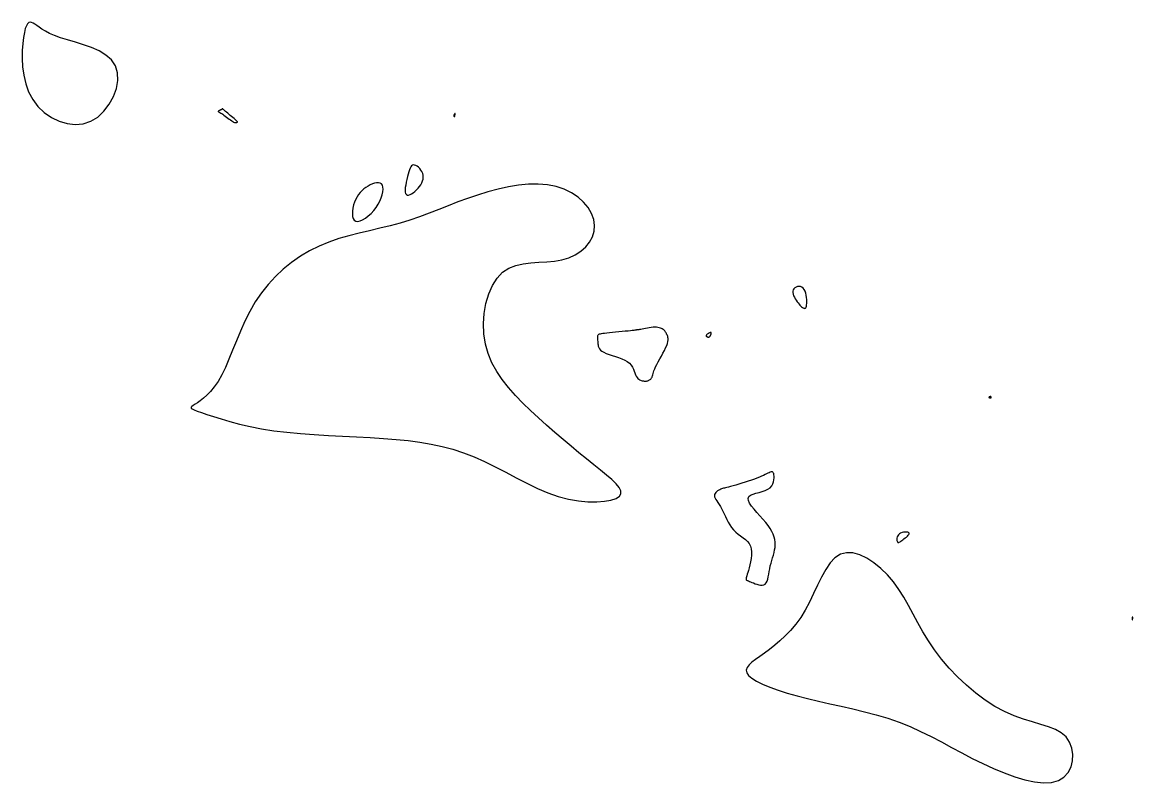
# Model space of a CAD drawing. Extents: x 3040093 to 3056816, y 408076 to 509144.
# Drawn here: x 3043479 to 3043577.1, y 429901.7 to 429968.9 of the extents above; entities that cross this region are included whole.
import ezdxf

# ---------------------------------------------------------------- set-up
doc = ezdxf.new("R2010")
doc.units = 0
doc.layers.add('V-CHAN-CONT-EL17', color=7, linetype='Continuous')

msp = doc.modelspace()

# ---------------------------------------------------------------- linework, layer by layer
at = {"layer": 'V-CHAN-CONT-EL17'}
for points in [[(3043480.402, 429961.479), (3043480.958, 429960.95), (3043481.585, 429960.514), (3043482.263, 429960.184), (3043482.97, 429959.972), (3043483.686, 429959.89), (3043484.391, 429959.952), (3043485.063, 429960.169), (3043485.683, 429960.546), (3043486.235, 429961.058), (3043486.704, 429961.67), (3043487.073, 429962.35), (3043487.327, 429963.063), (3043487.452, 429963.776), (3043487.431, 429964.456), (3043487.249, 429965.069), (3043486.9, 429965.59), (3043486.408, 429966.023), (3043485.809, 429966.382), (3043485.137, 429966.682), (3043484.426, 429966.934), (3043483.71, 429967.153), (3043483.024, 429967.351), (3043482.402, 429967.543), (3043481.87, 429967.738), (3043481.426, 429967.935), (3043481.057, 429968.127), (3043480.755, 429968.31), (3043480.506, 429968.48), (3043480.301, 429968.629), (3043480.128, 429968.754), (3043479.977, 429968.849), (3043479.837, 429968.908), (3043479.708, 429968.923), (3043479.589, 429968.885), (3043479.479, 429968.785), (3043479.378, 429968.614), (3043479.287, 429968.362), (3043479.204, 429968.021), (3043479.129, 429967.581), (3043479.065, 429967.04), (3043479.022, 429966.413), (3043479.013, 429965.722), (3043479.052, 429964.99), (3043479.15, 429964.239), (3043479.322, 429963.491), (3043479.58, 429962.767), (3043479.938, 429962.089)], [(3043496.327, 429961.025), (3043496.345, 429961.009), (3043496.376, 429960.99), (3043496.421, 429960.967), (3043496.478, 429960.937), (3043496.548, 429960.899), (3043496.63, 429960.851), (3043496.723, 429960.791), (3043496.828, 429960.719), (3043496.941, 429960.636), (3043497.058, 429960.547), (3043497.177, 429960.456), (3043497.295, 429960.367), (3043497.408, 429960.284), (3043497.512, 429960.21), (3043497.605, 429960.149), (3043497.684, 429960.105), (3043497.75, 429960.076), (3043497.805, 429960.059), (3043497.849, 429960.052), (3043497.885, 429960.052), (3043497.915, 429960.058), (3043497.938, 429960.065), (3043497.959, 429960.073), (3043497.976, 429960.078), (3043497.992, 429960.082), (3043498.005, 429960.084), (3043498.017, 429960.085), (3043498.026, 429960.086), (3043498.033, 429960.087), (3043498.037, 429960.089), (3043498.039, 429960.092), (3043498.039, 429960.098), (3043498.035, 429960.107), (3043498.024, 429960.122), (3043498.005, 429960.143), (3043497.976, 429960.172), (3043497.934, 429960.212), (3043497.878, 429960.262), (3043497.807, 429960.326), (3043497.718, 429960.403), (3043497.615, 429960.491), (3043497.503, 429960.587), (3043497.387, 429960.686), (3043497.27, 429960.785), (3043497.158, 429960.88), (3043497.055, 429960.968), (3043496.965, 429961.045), (3043496.892, 429961.108), (3043496.834, 429961.158), (3043496.791, 429961.197), (3043496.758, 429961.225), (3043496.735, 429961.244), (3043496.719, 429961.256), (3043496.707, 429961.262), (3043496.699, 429961.264), (3043496.691, 429961.262), (3043496.682, 429961.257), (3043496.673, 429961.251), (3043496.661, 429961.241), (3043496.646, 429961.23), (3043496.627, 429961.217), (3043496.604, 429961.202), (3043496.574, 429961.186), (3043496.539, 429961.169), (3043496.499, 429961.151), (3043496.458, 429961.132), (3043496.419, 429961.113), (3043496.383, 429961.094), (3043496.353, 429961.076), (3043496.332, 429961.058), (3043496.323, 429961.041)], [(3043517.203, 429960.589), (3043517.208, 429960.592), (3043517.212, 429960.596), (3043517.216, 429960.601), (3043517.218, 429960.608), (3043517.22, 429960.615), (3043517.222, 429960.623), (3043517.222, 429960.632), (3043517.223, 429960.641), (3043517.224, 429960.65), (3043517.224, 429960.661), (3043517.224, 429960.672), (3043517.225, 429960.684), (3043517.226, 429960.697), (3043517.228, 429960.712), (3043517.23, 429960.728), (3043517.233, 429960.747), (3043517.236, 429960.766), (3043517.239, 429960.785), (3043517.242, 429960.803), (3043517.243, 429960.819), (3043517.244, 429960.832), (3043517.242, 429960.842), (3043517.238, 429960.846), (3043517.232, 429960.846), (3043517.224, 429960.84), (3043517.214, 429960.831), (3043517.203, 429960.819), (3043517.192, 429960.806), (3043517.18, 429960.791), (3043517.169, 429960.776), (3043517.16, 429960.763), (3043517.151, 429960.751), (3043517.145, 429960.741), (3043517.139, 429960.732), (3043517.135, 429960.724), (3043517.131, 429960.717), (3043517.128, 429960.711), (3043517.126, 429960.704), (3043517.124, 429960.697), (3043517.122, 429960.689), (3043517.121, 429960.681), (3043517.12, 429960.672), (3043517.12, 429960.664), (3043517.12, 429960.655), (3043517.122, 429960.646), (3043517.125, 429960.637), (3043517.13, 429960.628), (3043517.136, 429960.62), (3043517.144, 429960.612), (3043517.152, 429960.605), (3043517.162, 429960.599), (3043517.171, 429960.594), (3043517.18, 429960.59), (3043517.189, 429960.588), (3043517.196, 429960.588)], [(3043513.972, 429954.253), (3043514.095, 429954.406), (3043514.204, 429954.565), (3043514.295, 429954.729), (3043514.365, 429954.897), (3043514.412, 429955.066), (3043514.432, 429955.234), (3043514.422, 429955.401), (3043514.381, 429955.564), (3043514.312, 429955.72), (3043514.222, 429955.865), (3043514.117, 429955.996), (3043514.003, 429956.108), (3043513.884, 429956.2), (3043513.768, 429956.266), (3043513.66, 429956.304), (3043513.564, 429956.31), (3043513.48, 429956.285), (3043513.406, 429956.229), (3043513.339, 429956.143), (3043513.277, 429956.028), (3043513.219, 429955.883), (3043513.161, 429955.71), (3043513.102, 429955.509), (3043513.04, 429955.283), (3043512.979, 429955.039), (3043512.924, 429954.788), (3043512.878, 429954.54), (3043512.845, 429954.305), (3043512.831, 429954.093), (3043512.839, 429953.913), (3043512.873, 429953.776), (3043512.937, 429953.689), (3043513.027, 429953.649), (3043513.138, 429953.652), (3043513.265, 429953.691), (3043513.403, 429953.762), (3043513.548, 429953.859), (3043513.694, 429953.976), (3043513.837, 429954.109)], [(3043502.385, 429932.696), (3043503.578, 429932.583), (3043504.804, 429932.493), (3043506.048, 429932.419), (3043507.296, 429932.354), (3043508.533, 429932.293), (3043509.744, 429932.229), (3043510.914, 429932.156), (3043512.033, 429932.067), (3043513.103, 429931.958), (3043514.132, 429931.821), (3043515.127, 429931.651), (3043516.095, 429931.442), (3043517.044, 429931.188), (3043517.981, 429930.884), (3043518.913, 429930.524), (3043519.846, 429930.105), (3043520.78, 429929.642), (3043521.715, 429929.156), (3043522.649, 429928.664), (3043523.58, 429928.186), (3043524.508, 429927.741), (3043525.433, 429927.347), (3043526.351, 429927.025), (3043527.261, 429926.787), (3043528.143, 429926.633), (3043528.979, 429926.554), (3043529.748, 429926.544), (3043530.43, 429926.595), (3043531.005, 429926.7), (3043531.453, 429926.852), (3043531.752, 429927.044), (3043531.891, 429927.27), (3043531.877, 429927.529), (3043531.727, 429927.823), (3043531.457, 429928.151), (3043531.082, 429928.515), (3043530.619, 429928.915), (3043530.082, 429929.351), (3043529.489, 429929.825), (3043528.852, 429930.336), (3043528.182, 429930.881), (3043527.487, 429931.455), (3043526.774, 429932.054), (3043526.051, 429932.675), (3043525.327, 429933.311), (3043524.608, 429933.96), (3043523.903, 429934.617), (3043523.221, 429935.279), (3043522.571, 429935.95), (3043521.963, 429936.636), (3043521.409, 429937.343), (3043520.918, 429938.076), (3043520.5, 429938.84), (3043520.167, 429939.643), (3043519.928, 429940.488), (3043519.791, 429941.377), (3043519.755, 429942.29), (3043519.816, 429943.2), (3043519.969, 429944.083), (3043520.211, 429944.912), (3043520.538, 429945.663), (3043520.946, 429946.309), (3043521.43, 429946.826), (3043521.984, 429947.196), (3043522.597, 429947.441), (3043523.254, 429947.589), (3043523.939, 429947.671), (3043524.639, 429947.715), (3043525.34, 429947.752), (3043526.026, 429947.812), (3043526.682, 429947.923), (3043527.297, 429948.109), (3043527.858, 429948.368), (3043528.356, 429948.691), (3043528.782, 429949.069), (3043529.125, 429949.495), (3043529.376, 429949.959), (3043529.525, 429950.454), (3043529.563, 429950.97), (3043529.481, 429951.497), (3043529.287, 429952.025), (3043528.986, 429952.538), (3043528.588, 429953.023), (3043528.099, 429953.467), (3043527.529, 429953.856), (3043526.884, 429954.177), (3043526.173, 429954.415), (3043525.404, 429954.562), (3043524.586, 429954.622), (3043523.731, 429954.604), (3043522.846, 429954.518), (3043521.944, 429954.37), (3043521.033, 429954.172), (3043520.124, 429953.931), (3043519.227, 429953.656), (3043518.349, 429953.356), (3043517.488, 429953.039), (3043516.639, 429952.711), (3043515.796, 429952.38), (3043514.954, 429952.054), (3043514.109, 429951.739), (3043513.254, 429951.443), (3043512.385, 429951.173), (3043511.498, 429950.933), (3043510.598, 429950.714), (3043509.69, 429950.504), (3043508.779, 429950.29), (3043507.871, 429950.06), (3043506.972, 429949.801), (3043506.088, 429949.5), (3043505.224, 429949.146), (3043504.386, 429948.729), (3043503.578, 429948.248), (3043502.804, 429947.708), (3043502.068, 429947.11), (3043501.376, 429946.458), (3043500.729, 429945.755), (3043500.134, 429945.004), (3043499.594, 429944.208), (3043499.11, 429943.372), (3043498.677, 429942.51), (3043498.285, 429941.641), (3043497.926, 429940.78), (3043497.591, 429939.945), (3043497.27, 429939.152), (3043496.955, 429938.419), (3043496.637, 429937.762), (3043496.31, 429937.195), (3043495.978, 429936.713), (3043495.648, 429936.308), (3043495.327, 429935.973), (3043495.022, 429935.699), (3043494.741, 429935.479), (3043494.489, 429935.305), (3043494.274, 429935.168), (3043494.103, 429935.06), (3043493.985, 429934.974), (3043493.927, 429934.901), (3043493.938, 429934.832), (3043494.026, 429934.76), (3043494.199, 429934.676), (3043494.466, 429934.572), (3043494.835, 429934.44), (3043495.312, 429934.274), (3043495.893, 429934.081), (3043496.573, 429933.868), (3043497.345, 429933.646), (3043498.204, 429933.423), (3043499.143, 429933.207), (3043500.157, 429933.009), (3043501.24, 429932.836)], [(3043508.641, 429951.322), (3043508.846, 429951.368), (3043509.077, 429951.469), (3043509.323, 429951.619), (3043509.575, 429951.81), (3043509.823, 429952.034), (3043510.059, 429952.284), (3043510.273, 429952.554), (3043510.457, 429952.835), (3043510.608, 429953.121), (3043510.728, 429953.403), (3043510.814, 429953.675), (3043510.867, 429953.93), (3043510.885, 429954.16), (3043510.869, 429954.358), (3043510.817, 429954.516), (3043510.73, 429954.63), (3043510.612, 429954.701), (3043510.468, 429954.733), (3043510.305, 429954.731), (3043510.126, 429954.697), (3043509.938, 429954.637), (3043509.746, 429954.554), (3043509.554, 429954.452), (3043509.369, 429954.334), (3043509.19, 429954.2), (3043509.021, 429954.05), (3043508.863, 429953.884), (3043508.717, 429953.699), (3043508.584, 429953.496), (3043508.467, 429953.275), (3043508.365, 429953.033), (3043508.282, 429952.774), (3043508.22, 429952.505), (3043508.183, 429952.239), (3043508.172, 429951.986), (3043508.193, 429951.759), (3043508.247, 429951.568), (3043508.337, 429951.424), (3043508.468, 429951.34)], [(3043548.089, 429943.644), (3043548.136, 429943.645), (3043548.178, 429943.663), (3043548.214, 429943.7), (3043548.244, 429943.758), (3043548.268, 429943.839), (3043548.285, 429943.945), (3043548.295, 429944.077), (3043548.298, 429944.236), (3043548.292, 429944.415), (3043548.276, 429944.606), (3043548.248, 429944.8), (3043548.206, 429944.988), (3043548.149, 429945.162), (3043548.074, 429945.314), (3043547.981, 429945.435), (3043547.869, 429945.519), (3043547.743, 429945.566), (3043547.611, 429945.58), (3043547.479, 429945.565), (3043547.354, 429945.523), (3043547.243, 429945.458), (3043547.153, 429945.373), (3043547.091, 429945.272), (3043547.062, 429945.157), (3043547.064, 429945.031), (3043547.091, 429944.899), (3043547.139, 429944.762), (3043547.203, 429944.624), (3043547.279, 429944.487), (3043547.363, 429944.356), (3043547.449, 429944.232), (3043547.534, 429944.119), (3043547.616, 429944.017), (3043547.696, 429943.927), (3043547.772, 429943.848), (3043547.844, 429943.782), (3043547.913, 429943.728), (3043547.976, 429943.687), (3043548.035, 429943.659)], [(3043529.856, 429940.516), (3043529.867, 429940.406), (3043529.889, 429940.294), (3043529.928, 429940.182), (3043529.989, 429940.071), (3043530.08, 429939.963), (3043530.206, 429939.859), (3043530.373, 429939.76), (3043530.586, 429939.667), (3043530.834, 429939.578), (3043531.107, 429939.49), (3043531.394, 429939.399), (3043531.683, 429939.301), (3043531.963, 429939.195), (3043532.221, 429939.076), (3043532.447, 429938.941), (3043532.633, 429938.789), (3043532.781, 429938.623), (3043532.898, 429938.449), (3043532.991, 429938.272), (3043533.066, 429938.099), (3043533.129, 429937.933), (3043533.186, 429937.782), (3043533.245, 429937.65), (3043533.31, 429937.541), (3043533.38, 429937.455), (3043533.455, 429937.387), (3043533.532, 429937.336), (3043533.61, 429937.298), (3043533.687, 429937.271), (3043533.761, 429937.252), (3043533.831, 429937.238), (3043533.895, 429937.226), (3043533.954, 429937.217), (3043534.009, 429937.211), (3043534.061, 429937.209), (3043534.111, 429937.21), (3043534.16, 429937.215), (3043534.209, 429937.225), (3043534.26, 429937.24), (3043534.312, 429937.26), (3043534.365, 429937.286), (3043534.418, 429937.317), (3043534.469, 429937.354), (3043534.518, 429937.396), (3043534.562, 429937.443), (3043534.6, 429937.497), (3043534.633, 429937.556), (3043534.658, 429937.621), (3043534.679, 429937.695), (3043534.7, 429937.78), (3043534.726, 429937.88), (3043534.76, 429937.997), (3043534.807, 429938.133), (3043534.87, 429938.293), (3043534.953, 429938.478), (3043535.059, 429938.689), (3043535.183, 429938.922), (3043535.319, 429939.169), (3043535.458, 429939.423), (3043535.596, 429939.677), (3043535.725, 429939.924), (3043535.838, 429940.157), (3043535.929, 429940.368), (3043535.993, 429940.552), (3043536.032, 429940.711), (3043536.05, 429940.848), (3043536.051, 429940.965), (3043536.037, 429941.066), (3043536.015, 429941.153), (3043535.986, 429941.231), (3043535.956, 429941.3), (3043535.926, 429941.366), (3043535.898, 429941.427), (3043535.869, 429941.485), (3043535.838, 429941.541), (3043535.803, 429941.593), (3043535.765, 429941.644), (3043535.721, 429941.692), (3043535.67, 429941.74), (3043535.61, 429941.786), (3043535.542, 429941.83), (3043535.464, 429941.87), (3043535.375, 429941.906), (3043535.274, 429941.936), (3043535.16, 429941.958), (3043535.033, 429941.972), (3043534.891, 429941.975), (3043534.734, 429941.968), (3043534.567, 429941.952), (3043534.395, 429941.929), (3043534.222, 429941.902), (3043534.054, 429941.871), (3043533.897, 429941.841), (3043533.754, 429941.812), (3043533.631, 429941.788), (3043533.532, 429941.769), (3043533.455, 429941.756), (3043533.397, 429941.747), (3043533.355, 429941.741), (3043533.326, 429941.738), (3043533.306, 429941.737), (3043533.292, 429941.737), (3043533.282, 429941.736), (3043533.272, 429941.735), (3043533.257, 429941.732), (3043533.23, 429941.727), (3043533.186, 429941.72), (3043533.119, 429941.711), (3043533.023, 429941.698), (3043532.894, 429941.682), (3043532.724, 429941.663), (3043532.512, 429941.64), (3043532.264, 429941.613), (3043531.991, 429941.585), (3043531.705, 429941.555), (3043531.416, 429941.526), (3043531.134, 429941.497), (3043530.871, 429941.471), (3043530.636, 429941.448), (3043530.439, 429941.428), (3043530.277, 429941.41), (3043530.148, 429941.393), (3043530.046, 429941.375), (3043529.969, 429941.354), (3043529.912, 429941.327), (3043529.872, 429941.295), (3043529.846, 429941.254), (3043529.828, 429941.203), (3043529.819, 429941.143), (3043529.816, 429941.074), (3043529.818, 429940.997), (3043529.824, 429940.913), (3043529.832, 429940.822), (3043529.84, 429940.725), (3043529.848, 429940.623)], [(3043539.428, 429941.189), (3043539.446, 429941.165), (3043539.471, 429941.144), (3043539.501, 429941.126), (3043539.536, 429941.112), (3043539.573, 429941.103), (3043539.609, 429941.1), (3043539.645, 429941.103), (3043539.677, 429941.112), (3043539.706, 429941.128), (3043539.732, 429941.15), (3043539.755, 429941.175), (3043539.776, 429941.204), (3043539.795, 429941.236), (3043539.812, 429941.27), (3043539.827, 429941.305), (3043539.84, 429941.34), (3043539.852, 429941.374), (3043539.861, 429941.406), (3043539.867, 429941.436), (3043539.87, 429941.463), (3043539.869, 429941.486), (3043539.864, 429941.504), (3043539.853, 429941.516), (3043539.838, 429941.522), (3043539.818, 429941.523), (3043539.793, 429941.518), (3043539.765, 429941.508), (3043539.733, 429941.494), (3043539.699, 429941.476), (3043539.663, 429941.456), (3043539.626, 429941.433), (3043539.587, 429941.408), (3043539.549, 429941.382), (3043539.514, 429941.355), (3043539.482, 429941.327), (3043539.455, 429941.298), (3043539.435, 429941.27), (3043539.422, 429941.242), (3043539.42, 429941.215)], [(3043564.376, 429935.776), (3043564.384, 429935.768), (3043564.395, 429935.761), (3043564.409, 429935.755), (3043564.423, 429935.749), (3043564.439, 429935.743), (3043564.454, 429935.739), (3043564.468, 429935.735), (3043564.481, 429935.733), (3043564.492, 429935.732), (3043564.502, 429935.731), (3043564.511, 429935.732), (3043564.518, 429935.733), (3043564.526, 429935.734), (3043564.532, 429935.736), (3043564.539, 429935.738), (3043564.545, 429935.74), (3043564.552, 429935.743), (3043564.558, 429935.745), (3043564.564, 429935.747), (3043564.57, 429935.75), (3043564.576, 429935.753), (3043564.581, 429935.757), (3043564.585, 429935.761), (3043564.589, 429935.766), (3043564.592, 429935.771), (3043564.594, 429935.776), (3043564.596, 429935.781), (3043564.598, 429935.786), (3043564.598, 429935.791), (3043564.598, 429935.796), (3043564.598, 429935.8), (3043564.597, 429935.803), (3043564.595, 429935.806), (3043564.593, 429935.808), (3043564.591, 429935.81), (3043564.588, 429935.812), (3043564.585, 429935.814), (3043564.582, 429935.816), (3043564.578, 429935.818), (3043564.575, 429935.821), (3043564.571, 429935.824), (3043564.567, 429935.828), (3043564.564, 429935.831), (3043564.56, 429935.835), (3043564.557, 429935.839), (3043564.554, 429935.842), (3043564.551, 429935.845), (3043564.549, 429935.847), (3043564.547, 429935.849), (3043564.545, 429935.85), (3043564.542, 429935.851), (3043564.54, 429935.851), (3043564.536, 429935.851), (3043564.532, 429935.85), (3043564.527, 429935.85), (3043564.521, 429935.849), (3043564.514, 429935.847), (3043564.505, 429935.845), (3043564.496, 429935.843), (3043564.485, 429935.84), (3043564.474, 429935.837), (3043564.461, 429935.834), (3043564.448, 429935.83), (3043564.434, 429935.825), (3043564.42, 429935.82), (3043564.407, 429935.815), (3043564.395, 429935.809), (3043564.384, 429935.803), (3043564.377, 429935.796), (3043564.372, 429935.79), (3043564.372, 429935.783)], [(3043543.083, 429920.304), (3043543.035, 429920.148), (3043542.996, 429920.021), (3043542.967, 429919.921), (3043542.947, 429919.842), (3043542.936, 429919.781), (3043542.934, 429919.735), (3043542.942, 429919.697), (3043542.959, 429919.666), (3043542.987, 429919.639), (3043543.026, 429919.613), (3043543.079, 429919.586), (3043543.146, 429919.557), (3043543.229, 429919.524), (3043543.329, 429919.484), (3043543.446, 429919.436), (3043543.582, 429919.379), (3043543.732, 429919.318), (3043543.891, 429919.261), (3043544.052, 429919.215), (3043544.211, 429919.186), (3043544.362, 429919.181), (3043544.5, 429919.209), (3043544.619, 429919.275), (3043544.715, 429919.385), (3043544.791, 429919.534), (3043544.852, 429919.716), (3043544.902, 429919.924), (3043544.945, 429920.153), (3043544.987, 429920.394), (3043545.031, 429920.643), (3043545.081, 429920.893), (3043545.142, 429921.137), (3043545.21, 429921.377), (3043545.281, 429921.612), (3043545.349, 429921.844), (3043545.412, 429922.073), (3043545.464, 429922.3), (3043545.501, 429922.527), (3043545.518, 429922.753), (3043545.513, 429922.98), (3043545.481, 429923.209), (3043545.424, 429923.442), (3043545.337, 429923.681), (3043545.221, 429923.927), (3043545.074, 429924.182), (3043544.894, 429924.448), (3043544.68, 429924.726), (3043544.433, 429925.016), (3043544.168, 429925.314), (3043543.9, 429925.611), (3043543.648, 429925.901), (3043543.427, 429926.178), (3043543.255, 429926.433), (3043543.148, 429926.66), (3043543.124, 429926.853), (3043543.194, 429927.006), (3043543.344, 429927.126), (3043543.556, 429927.223), (3043543.81, 429927.304), (3043544.088, 429927.379), (3043544.37, 429927.457), (3043544.639, 429927.546), (3043544.874, 429927.657), (3043545.061, 429927.794), (3043545.202, 429927.954), (3043545.303, 429928.128), (3043545.369, 429928.309), (3043545.405, 429928.489), (3043545.419, 429928.661), (3043545.415, 429928.816), (3043545.399, 429928.948), (3043545.376, 429929.051), (3043545.346, 429929.125), (3043545.309, 429929.173), (3043545.263, 429929.198), (3043545.208, 429929.204), (3043545.142, 429929.191), (3043545.064, 429929.165), (3043544.975, 429929.126), (3043544.873, 429929.078), (3043544.756, 429929.022), (3043544.623, 429928.959), (3043544.473, 429928.889), (3043544.304, 429928.812), (3043544.115, 429928.731), (3043543.904, 429928.645), (3043543.67, 429928.555), (3043543.412, 429928.463), (3043543.138, 429928.369), (3043542.855, 429928.277), (3043542.571, 429928.187), (3043542.292, 429928.103), (3043542.028, 429928.025), (3043541.786, 429927.957), (3043541.573, 429927.899), (3043541.396, 429927.854), (3043541.249, 429927.819), (3043541.129, 429927.792), (3043541.028, 429927.769), (3043540.94, 429927.747), (3043540.861, 429927.725), (3043540.783, 429927.699), (3043540.702, 429927.666), (3043540.613, 429927.624), (3043540.519, 429927.572), (3043540.426, 429927.512), (3043540.338, 429927.444), (3043540.261, 429927.368), (3043540.2, 429927.285), (3043540.16, 429927.195), (3043540.146, 429927.099), (3043540.162, 429926.996), (3043540.205, 429926.886), (3043540.271, 429926.765), (3043540.354, 429926.633), (3043540.452, 429926.487), (3043540.558, 429926.325), (3043540.67, 429926.146), (3043540.781, 429925.947), (3043540.89, 429925.727), (3043540.999, 429925.491), (3043541.11, 429925.245), (3043541.228, 429924.995), (3043541.355, 429924.746), (3043541.496, 429924.504), (3043541.652, 429924.274), (3043541.829, 429924.063), (3043542.028, 429923.874), (3043542.24, 429923.703), (3043542.459, 429923.541), (3043542.674, 429923.382), (3043542.877, 429923.22), (3043543.059, 429923.046), (3043543.211, 429922.854), (3043543.325, 429922.636), (3043543.394, 429922.389), (3043543.422, 429922.119), (3043543.417, 429921.833), (3043543.386, 429921.542), (3043543.335, 429921.254), (3043543.273, 429920.977), (3043543.205, 429920.721), (3043543.14, 429920.495)], [(3043556.884, 429923.279), (3043556.99, 429923.359), (3043557.093, 429923.44), (3043557.187, 429923.52), (3043557.265, 429923.598), (3043557.321, 429923.67), (3043557.348, 429923.734), (3043557.339, 429923.789), (3043557.291, 429923.832), (3043557.21, 429923.862), (3043557.103, 429923.878), (3043556.979, 429923.88), (3043556.846, 429923.866), (3043556.713, 429923.837), (3043556.589, 429923.79), (3043556.48, 429923.725), (3043556.395, 429923.643), (3043556.332, 429923.548), (3043556.29, 429923.444), (3043556.265, 429923.339), (3043556.256, 429923.236), (3043556.261, 429923.142), (3043556.276, 429923.062), (3043556.301, 429923.001), (3043556.333, 429922.964), (3043556.372, 429922.95), (3043556.418, 429922.956), (3043556.473, 429922.979), (3043556.536, 429923.018), (3043556.609, 429923.069), (3043556.691, 429923.132), (3043556.783, 429923.202)], [(3043549.328, 429908.935), (3043550.323, 429908.713), (3043551.341, 429908.49), (3043552.372, 429908.259), (3043553.408, 429908.011), (3043554.439, 429907.738), (3043555.456, 429907.433), (3043556.451, 429907.089), (3043557.417, 429906.7), (3043558.357, 429906.272), (3043559.279, 429905.815), (3043560.189, 429905.338), (3043561.094, 429904.851), (3043561.999, 429904.363), (3043562.912, 429903.884), (3043563.84, 429903.421), (3043564.783, 429902.987), (3043565.731, 429902.594), (3043566.664, 429902.257), (3043567.566, 429901.99), (3043568.42, 429901.809), (3043569.208, 429901.727), (3043569.912, 429901.76), (3043570.516, 429901.922), (3043571.006, 429902.219), (3043571.379, 429902.63), (3043571.635, 429903.123), (3043571.776, 429903.669), (3043571.802, 429904.238), (3043571.714, 429904.798), (3043571.513, 429905.321), (3043571.2, 429905.774), (3043570.776, 429906.139), (3043570.254, 429906.429), (3043569.646, 429906.671), (3043568.964, 429906.888), (3043568.222, 429907.106), (3043567.433, 429907.35), (3043566.609, 429907.645), (3043565.764, 429908.015), (3043564.909, 429908.479), (3043564.056, 429909.03), (3043563.216, 429909.657), (3043562.399, 429910.345), (3043561.616, 429911.083), (3043560.878, 429911.856), (3043560.196, 429912.654), (3043559.58, 429913.462), (3043559.037, 429914.269), (3043558.555, 429915.07), (3043558.115, 429915.86), (3043557.701, 429916.634), (3043557.295, 429917.387), (3043556.882, 429918.115), (3043556.443, 429918.814), (3043555.961, 429919.479), (3043555.425, 429920.103), (3043554.844, 429920.671), (3043554.234, 429921.165), (3043553.609, 429921.568), (3043552.985, 429921.862), (3043552.376, 429922.03), (3043551.798, 429922.053), (3043551.265, 429921.915), (3043550.789, 429921.606), (3043550.362, 429921.148), (3043549.972, 429920.572), (3043549.607, 429919.908), (3043549.257, 429919.186), (3043548.908, 429918.437), (3043548.55, 429917.692), (3043548.17, 429916.98), (3043547.761, 429916.327), (3043547.325, 429915.734), (3043546.871, 429915.196), (3043546.405, 429914.71), (3043545.935, 429914.27), (3043545.468, 429913.873), (3043545.011, 429913.515), (3043544.572, 429913.19), (3043544.158, 429912.895), (3043543.783, 429912.625), (3043543.461, 429912.373), (3043543.207, 429912.135), (3043543.035, 429911.906), (3043542.959, 429911.68), (3043542.994, 429911.452), (3043543.153, 429911.216), (3043543.447, 429910.968), (3043543.868, 429910.711), (3043544.403, 429910.448), (3043545.04, 429910.183), (3043545.767, 429909.918), (3043546.572, 429909.658), (3043547.442, 429909.405), (3043548.364, 429909.164)], [(3043577.026, 429916.265), (3043577.027, 429916.256), (3043577.028, 429916.248), (3043577.028, 429916.239), (3043577.029, 429916.229), (3043577.029, 429916.219), (3043577.029, 429916.208), (3043577.029, 429916.195), (3043577.029, 429916.181), (3043577.029, 429916.165), (3043577.029, 429916.151), (3043577.03, 429916.137), (3043577.031, 429916.126), (3043577.033, 429916.118), (3043577.036, 429916.115), (3043577.039, 429916.117), (3043577.045, 429916.125), (3043577.051, 429916.139), (3043577.057, 429916.156), (3043577.064, 429916.177), (3043577.071, 429916.2), (3043577.077, 429916.224), (3043577.083, 429916.247), (3043577.087, 429916.269), (3043577.09, 429916.288), (3043577.091, 429916.304), (3043577.091, 429916.319), (3043577.089, 429916.331), (3043577.087, 429916.341), (3043577.083, 429916.349), (3043577.079, 429916.356), (3043577.074, 429916.361), (3043577.068, 429916.365), (3043577.061, 429916.368), (3043577.055, 429916.369), (3043577.048, 429916.369), (3043577.042, 429916.367), (3043577.036, 429916.364), (3043577.031, 429916.36), (3043577.027, 429916.354), (3043577.025, 429916.346), (3043577.023, 429916.337), (3043577.022, 429916.327), (3043577.022, 429916.317), (3043577.022, 429916.306), (3043577.023, 429916.295), (3043577.024, 429916.285), (3043577.025, 429916.274)]]:
    msp.add_lwpolyline(points, close=True, dxfattribs=at)

doc.saveas('drawing.dxf')
